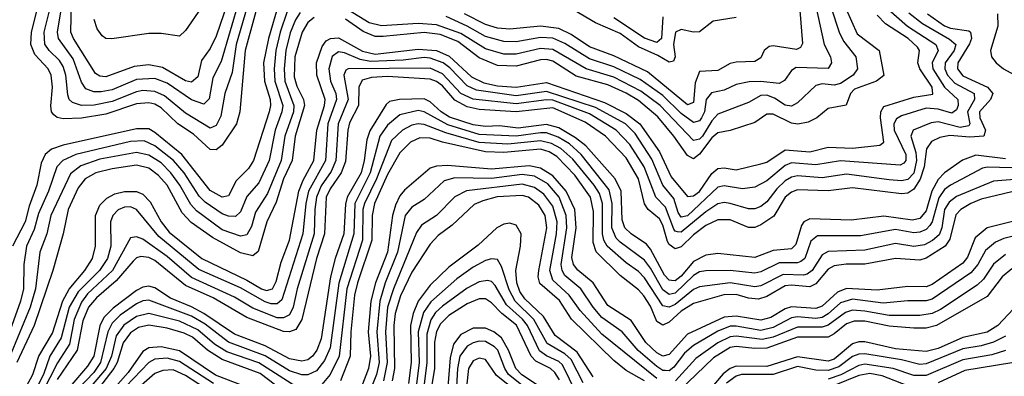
# Model space of a CAD drawing. Header units: inches. Extents: x 501365 to 657855, y 482276 to 547543.
# Tile 572 of 656: x 593788 to 597006, y 511044 to 512211. Entities that reach past the tile are written whole.
import ezdxf

# ---------------------------------------------------------------- set-up
doc = ezdxf.new("R2010")
doc.units = ezdxf.units.IN
doc.header["$MEASUREMENT"] = 0
doc.layers.add('A5591', color=7, linetype='Continuous')

msp = doc.modelspace()

# ---------------------------------------------------------------- linework, layer by layer
at = {"layer": 'A5591', "color": 5}
for points, elevation in [([(596329.2, 512350), (596346.5, 512133.5), (596339.6, 512120.4), (596326.3, 512113.7), (596250, 512125.9), (596236.9, 512123.1), (596220.9, 512110), (596210, 512086.2), (596190, 512074.6), (596130, 512072.6), (596110, 512067.9), (596070, 512045.4), (596010, 512041.7), (595995.5, 512004.5), (595990, 511940.2), (595970, 511932.6), (595840.1, 512040.1), (595730, 512093), (595650, 512122.2), (595590, 512163.2), (595550, 512182), (595490, 512190.2), (595390, 512180.7), (595350, 512183.7), (595310, 512195.8), (595242.1, 512230)], 3020), ([(594581.3, 512318.7), (594524.6, 512110), (594507.7, 511910), (594496.9, 511870), (594450, 511800.3), (594430, 511785.7), (594410, 511786.2), (594356.2, 511836.2), (594305.2, 511870), (594250, 511922.5), (594230, 511934.4), (594210, 511939.6), (594170, 511935.8), (594070, 511902.3), (593990, 511889.2), (593930, 511886.7), (593911, 511891), (593900, 511900), (593892.3, 511910), (593889.7, 511929.7), (593895.2, 511990), (593891.2, 512030), (593881.6, 512050), (593837.3, 512097.3), (593824.1, 512130), (593826.3, 512170), (593851.3, 512270)], 2980), ([(594479.1, 512300.9), (594430, 512157.3), (594410, 512117.4), (594382.4, 512077.6), (594370, 512024.5), (594350, 512006.8), (594330, 512010.8), (594254.9, 512054.9), (594210, 512063.4), (594161.8, 512058.2), (594070, 512024.5), (594050, 512025.9), (594035.6, 512035.6), (593963.5, 512150), (593955.7, 512170), (593957.7, 512270)], 2920), ([(594539.3, 512280.7), (594495.5, 512130), (594482.1, 512037.9), (594458.1, 511970), (594445, 511895), (594430, 511865), (594410, 511856.5), (594330, 511905.8), (594261.7, 511961.7), (594230, 511976.5), (594190, 511979.3), (594170, 511975.1), (594090, 511944), (594031.8, 511931.8), (593990, 511930.5), (593960.2, 511940.2), (593949.7, 511949.7), (593945.1, 511965.1), (593938.8, 512030), (593930, 512058.1), (593917.8, 512077.8), (593884.8, 512110), (593870.6, 512130.6), (593867.9, 512170), (593884.6, 512235.4)], 2960), ([(594505.3, 512274.7), (594446.1, 512073.9), (594419, 512021), (594407.6, 511952.4), (594390, 511934.6), (594350, 511948.6), (594270, 512003.1), (594230, 512018.5), (594170, 512015.5), (594090, 511982.2), (594054.6, 511974.6), (594030, 511974.6), (594004.6, 511984.6), (593990, 512007), (593963.1, 512083.1), (593914.7, 512150), (593911.5, 512170), (593922.9, 512237.1)], 2940), ([(594662, 512238), (594639, 512170), (594624.8, 512110), (594619.3, 512050), (594622.1, 512010), (594647.7, 511930), (594645, 511910), (594622.7, 511850), (594602.9, 511750), (594570, 511677.7), (594530, 511633.1), (594510, 511582.9), (594492.8, 511567.2), (594470, 511568.2), (594450, 511576.3), (594393.7, 511613.7), (594374.2, 511634.2), (594325.4, 511710), (594290.4, 511750.4), (594230, 511798.7), (594194.5, 511814.5), (594150, 511812.6), (593971.5, 511770), (593929.2, 511750.8), (593909.9, 511730.1), (593882.7, 511650), (593850, 511576.9), (593835.3, 511524.7), (593810.5, 511470), (593801.6, 511410), (593800.1, 511330), (593790.8, 511290), (593741.1, 511150)], 3040), ([(594705, 512235), (594689.1, 512210.9), (594672.1, 512167.9), (594657.3, 512110), (594652, 512050), (594654.5, 512010), (594684.4, 511930), (594682.4, 511910), (594654.2, 511830), (594642.6, 511750), (594597.9, 511642.1), (594558.9, 511581.1), (594545.2, 511534.8), (594530, 511506.8), (594510, 511502.8), (594450, 511523.9), (594365.8, 511585.8), (594346.8, 511606.8), (594311.2, 511670), (594281.9, 511710), (594250, 511742.5), (594210, 511768.1), (594170, 511776.1), (594050, 511754.5), (593987.5, 511732.5), (593953.7, 511706.3), (593890, 511570), (593876.3, 511510), (593853.6, 511450), (593839.5, 511330), (593822, 511270), (593759.9, 511120.1)], 3060), ([(594635.2, 512264.8), (594600.8, 512150), (594585, 512070), (594588.6, 512010), (594606.1, 511950), (594607.8, 511930), (594603.4, 511910), (594552.4, 511750), (594535.6, 511724.4), (594496, 511684), (594470, 511635.2), (594450, 511630.9), (594410, 511652.7), (594318, 511770), (594230, 511842.2), (594210, 511853.6), (594170, 511854.4), (593930, 511801), (593892.1, 511787.9), (593870.9, 511770), (593858, 511742), (593844.4, 511670), (593818.8, 511601.2), (593806.4, 511550), (593765, 511470)], 3020), ([(596626, 512246), (596688.9, 512190), (596782.5, 512130), (596789.4, 512110), (596770.3, 512070), (596772.7, 512050), (596810, 511990.8), (596854, 511950), (596855.1, 511930), (596850, 511916.1), (596834.5, 511905.5), (596790, 511918.5), (596750, 511921.6), (596670, 511896.6), (596653.3, 511886.7), (596644.9, 511870), (596645.4, 511850), (596684.1, 511770), (596683.5, 511750), (596677.8, 511742.2), (596665, 511735), (596470, 511748.9), (596390, 511736.3), (596310, 511742.5), (596290, 511734.1), (596230, 511683.9), (596190, 511663.4), (596150, 511658.2), (596090, 511667.9), (596070, 511663.6), (595970, 511569.6), (595950, 511564.5), (595940, 511580), (595925.6, 511625.6), (595889.6, 511669.6), (595854.4, 511754.4), (595799.1, 511839.1), (595767.4, 511870), (595670, 511924.1), (595510, 511976.5), (595410, 511962), (595280.7, 511980.7), (595250, 511994.4), (595193.6, 512053.6), (595171.8, 512070), (595130, 512085.4), (595110, 512087.5), (595041.6, 512078.4), (594934.3, 512074.3), (594900.8, 512080.8), (594850, 512103), (594830, 512105.5), (594809.1, 512090.9), (594798, 512050), (594804.1, 512010), (594821.7, 511970), (594823.4, 511950), (594795.3, 511870), (594787.1, 511750), (594731.5, 511650), (594722.7, 511610), (594713.6, 511510), (594645.1, 511294.9), (594630, 511281.4), (594610, 511281.3), (594590, 511288.2), (594510, 511334), (594373.3, 511393.3), (594242.2, 511502.2), (594170, 511590.3), (594150, 511598.5), (594130, 511597.7), (594110, 511589.5), (594092.4, 511570), (594085, 511550), (594086.4, 511470), (594075.4, 511430), (594049.3, 511390), (593979, 511321), (593949.9, 511270.1), (593923.5, 511170), (593886.1, 511110), (593865.4, 511050), (593835.2, 510990)], 3140), ([(594380.8, 512250), (594330, 512175.6), (594310, 512157.4), (594250, 512166.1), (594210, 512166.3), (594088.8, 512148.8), (594070, 512149.9), (594057.9, 512157.9), (594040.8, 512180.8), (594031.4, 512211.4)], 2880), ([(596487.7, 512247.7), (596524.8, 512164.8), (596596.8, 512110), (596611.7, 512028.3), (596588.1, 512010), (596516.3, 511983.7), (596503, 511970), (596488.6, 511931.4), (596430, 511920.4), (596392.8, 511890), (596364.5, 511875.5), (596331.2, 511868.8), (596310, 511872.3), (596250, 511902.4), (596230, 511901.7), (596190, 511874.7), (596110, 511849), (596070, 511841.5), (596050, 511824.8), (596010, 511771.3), (595990, 511755.6), (595970, 511766.6), (595925.8, 511830), (595873.5, 511893.5), (595810, 511947), (595770, 511971.3), (595710, 511997.6), (595606.3, 512026.3), (595530, 512075.3), (595510, 512081.2), (595490, 512080.3), (595410, 512058.9), (595350, 512061.4), (595290, 512086.5), (595219.7, 512139.7), (595162.4, 512162.4), (595110, 512169.6), (594975.7, 512155.7), (594950, 512156.7), (594910, 512172.7), (594852.7, 512212.7)], 3080), ([(596439.6, 512250), (596465.6, 512170), (596480.6, 512140.6), (596520.5, 512090), (596526.1, 512050), (596512.2, 512030), (596470, 512002.6), (596450, 511997.3), (596410, 512001), (596390, 511996.3), (596330, 511939.1), (596310, 511927.7), (596290, 511931.3), (596254.5, 511954.5), (596230, 511963.8), (596210, 511962.9), (596170, 511940.3), (596070, 511902.2), (596050, 511880.1), (596019.3, 511830), (596010, 511820.7), (595990, 511815.4), (595880.8, 511930), (595817.7, 511977.7), (595730, 512023), (595639.5, 512050), (595530, 512113.5), (595490, 512117), (595410, 512098.1), (595370, 512098.2), (595310, 512116.1), (595230, 512166.3), (595150, 512194.8), (595090, 512198.8), (594970, 512191.4), (594930, 512200.8), (594862.7, 512242.7)], 3060), ([(596391.1, 512250), (596417.2, 512130), (596437.3, 512090), (596441.5, 512070), (596430, 512052), (596325.8, 512054.2), (596310, 512044.8), (596287.9, 512012.1), (596270, 512002.7), (596210, 512009.1), (596172.3, 512007.7), (596130, 511998.7), (596090, 511981), (596048.4, 511971.6), (596031.6, 511950), (596025.7, 511910), (596016.3, 511890), (596010, 511879.9), (595990, 511874.6), (595950, 511903.9), (595890, 511963.2), (595815.7, 512015.7), (595730, 512056.4), (595650, 512083.2), (595570, 512133.2), (595530.4, 512150.4), (595490, 512152.7), (595410, 512138.6), (595370, 512139.6), (595310, 512156.7), (595250, 512190.5), (595181.5, 512221.5)], 3040), ([(596130, 512218.2), (596053.8, 512206.2), (596010, 512171.6), (595990, 512170.3), (595950, 512179.2), (595930.8, 512170), (595925.1, 512130), (595930, 512089.6), (595924.7, 512075.3), (595910, 512071.8), (595873.8, 512093.8), (595810, 512122.2), (595750, 512166), (595670, 512201), (595600.8, 512240.8)], 2980), ([(594750, 512218), (594730, 512201.9), (594710.9, 512170), (594687.2, 512090), (594684.7, 512024.7), (594693.9, 511993.9), (594715.6, 511950), (594718.9, 511930), (594688.5, 511830), (594678.4, 511750), (594650.7, 511690), (594626.3, 511613.7), (594595.3, 511550), (594567.4, 511452.6), (594550, 511438.1), (594510, 511448.2), (594418.1, 511498.1), (594348.1, 511548.1), (594318.9, 511578.9), (594269.5, 511670), (594241.8, 511701.8), (594210, 511725.5), (594170, 511734.9), (594090, 511723.6), (594037.3, 511710), (594002.4, 511690), (593978.6, 511661.4), (593946.5, 511590), (593930.6, 511510), (593896.7, 511390), (593835.2, 511210), (593778.8, 511090)], 3080), ([(593809.3, 511010), (593831, 511050), (593850.4, 511110), (593894.7, 511185.3), (593928.5, 511291.5), (593950.2, 511329.8), (594000.6, 511390), (594026.2, 511430), (594036.3, 511470), (594035.8, 511570), (594050, 511604.2), (594072.3, 511627.7), (594098.6, 511641.4), (594130, 511649.3), (594170, 511648.7), (594190, 511639.9), (594214.7, 511614.7), (594250.4, 511550), (594276.4, 511516.4), (594383.7, 511430), (594530, 511358.9), (594578.4, 511330), (594595, 511325), (594613.7, 511330), (594625.9, 511354.1), (594642, 511418), (594669.9, 511490.1), (594700, 511650), (594714.1, 511685.9), (594749.5, 511750), (594759.3, 511850), (594784.6, 511930), (594786.5, 511950), (594758.6, 512030), (594758.5, 512070), (594776.8, 512123.2), (594790, 512141.5), (594803.4, 512150), (594830, 512152.1), (594907.8, 512107.8), (594950, 512098.2), (595090, 512114.9), (595150, 512110.3), (595191.8, 512091.8), (595264.2, 512024.2), (595304.9, 512004.9), (595350, 511995.1), (595410, 511990.6), (595510, 512005.7), (595699.6, 511939.7), (595770, 511904.2), (595814.6, 511870), (595878.8, 511778.8), (595917.1, 511697.1), (595970, 511632.8), (595990, 511634.4), (596010, 511649.5), (596050, 511707.7), (596070, 511724.5), (596090, 511726.4), (596130, 511720.4), (596210, 511739.8), (596230, 511745.5), (596290, 511784.8), (596370, 511778.3), (596430, 511794.6), (596510, 511791.3), (596599.5, 511800.5), (596611.9, 511810), (596600.8, 511890), (596602.5, 511910), (596612.6, 511927.4), (596710, 511957.4), (596772.4, 511967.6), (596770.3, 511990), (596729.8, 512050), (596723.6, 512070), (596728.5, 512110), (596721.7, 512121.7), (596691.7, 512150), (596617.8, 512197.8), (596590, 512226.1)], 3120), ([(596693.4, 512233.4), (596738.3, 512198.3), (596827.2, 512147.2), (596847.7, 512130), (596842.2, 512110), (596812.9, 512070), (596811.8, 512050), (596820.6, 512030), (596843.6, 512003.6), (596907.4, 511970), (596908, 511950), (596885.8, 511910), (596893.6, 511870), (596890, 511864), (596861.8, 511858.2), (596790, 511876.9), (596766.6, 511873.4), (596708.1, 511850), (596700.1, 511830), (596716.5, 511776.5), (596719.2, 511750), (596710.5, 511709.5), (596690, 511688), (596670, 511683.8), (596630, 511687.3), (596490, 511705.8), (596410, 511693.4), (596330, 511700.3), (596310, 511695.4), (596290, 511683.4), (596262.6, 511657.4), (596230, 511615.2), (596210, 511600.3), (596190, 511592), (596170, 511592.6), (596110, 511610.2), (596090, 511612.6), (596070, 511608.9), (596030, 511582.6), (595950, 511516.4), (595937.3, 511517.3), (595930, 511518.8), (595926, 511526), (595898.1, 511598.1), (595866.8, 511630), (595829.2, 511729.2), (595782.5, 511802.5), (595737.6, 511850), (595650, 511903.2), (595530, 511948.2), (595510, 511949.4), (595410, 511935.8), (595270, 511951.1), (595230, 511970.2), (595170, 512034.4), (595130, 512052.1), (594861.2, 512050), (594854, 512046), (594847.8, 512030), (594861.3, 511950), (594828.7, 511870), (594821.6, 511750), (594806, 511714), (594772.8, 511667.2), (594757.6, 511630), (594752.1, 511590), (594750.2, 511510), (594694.3, 511330), (594681.3, 511270), (594670, 511245.3), (594650, 511235.4), (594630, 511236), (594550, 511267.3), (594490, 511302.8), (594350, 511367.1), (594270, 511436.5), (594190, 511492.5), (594170, 511500.5), (594150, 511497.2), (594090.9, 511390), (594010, 511314.2), (593990, 511287.4), (593965.9, 511230), (593950.7, 511150), (593911.4, 511088.6), (593861, 510990)], 3160), ([(596754.6, 512230), (596810, 512191.2), (596830, 512183.5), (596890, 512175), (596895.5, 512170), (596898.2, 512150), (596891.7, 512131.7), (596853.6, 512070), (596852.4, 512050), (596870, 512027.1), (596950.7, 511990.7), (596967.9, 511970), (596960.8, 511950), (596924.9, 511910), (596925.5, 511890), (596944.2, 511850), (596938.5, 511830), (596893.5, 511826.5), (596828.1, 511831.9), (596794.8, 511825.2), (596767.5, 511812.5), (596751.7, 511788.3), (596743.4, 511730), (596730.8, 511689.2), (596710, 511657.1), (596690, 511644), (596670, 511641.5), (596510, 511660.8), (596430, 511651.3), (596330, 511654), (596310, 511646.4), (596290, 511630), (596252.1, 511567.9), (596210, 511539.4), (596190, 511531.3), (596170, 511531.4), (596110, 511556.4), (596070, 511556.7), (596030, 511537.8), (595990, 511507.6), (595950, 511468.4), (595930, 511461.5), (595910, 511475.9), (595905.1, 511485.1), (595890, 511539.1), (595879.3, 511559.3), (595842.4, 511590), (595830, 511609), (595810.2, 511690.2), (595770, 511758.7), (595702.8, 511830), (595636.2, 511876.2), (595530, 511922.3), (595410, 511910.1), (595290, 511917.8), (595250, 511925.5), (595210, 511947.4), (595170, 511994.4), (595150, 512009.4), (595130, 512017.1), (594990, 512025.6), (594938, 512022), (594907.2, 512012.8), (594896.1, 511990), (594894.8, 511930), (594866.2, 511873.8), (594860.2, 511850), (594853.2, 511746.8), (594839.1, 511710), (594802.2, 511657.8), (594789.9, 511630), (594784.3, 511510), (594757.8, 511430), (594710.3, 511229.7), (594690, 511197.1), (594670, 511189.7), (594650, 511190.6), (594530, 511236.8), (594420.6, 511300.6), (594330, 511341.9), (594230, 511423.4), (594210, 511433), (594183.9, 511436.1), (594170, 511431.9), (594158.7, 511421.3), (594103.2, 511356.8), (594038.9, 511301.1), (594012.9, 511270), (593993.9, 511226.1), (593976.3, 511130), (593910, 511033.5)], 3180), ([(595890, 512220.5), (595885.8, 512150), (595870, 512136.8), (595830, 512151), (595730, 512217.5)], 2960), ([(596983.6, 512230), (596984.2, 512190), (596961, 512110), (596963.8, 512090), (596978.9, 512070), (597003.4, 512050), (597072.6, 512012.6)], 3220), ([(597010, 511755.9), (596912.3, 511767.7), (596868.7, 511751.3), (596810, 511709.9), (596790, 511688.7), (596769.2, 511650), (596750, 511585.8), (596730, 511560.9), (596705.3, 511554.7), (596612.2, 511567.8), (596505.2, 511554.8), (596370, 511559.8), (596350.3, 511549.7), (596342.5, 511537.5), (596324.1, 511475.9), (596310, 511461), (596250, 511456.2), (596190, 511432.5), (596070, 511446.1), (596030, 511441.2), (595990, 511420.4), (595950, 511371.6), (595930, 511357.1), (595917.7, 511357.7), (595910, 511358.4), (595895.4, 511375.4), (595850, 511460.8), (595836.9, 511476.9), (595786.7, 511510), (595765.1, 511530), (595756.5, 511556.5), (595754, 511650), (595733.7, 511690), (595638.2, 511798.2), (595604.8, 511824.8), (595550, 511856.9), (595510, 511867.9), (595416.6, 511856.6), (595356.2, 511863.9), (595310, 511861.6), (595270, 511866.7), (595192.6, 511892.6), (595165.2, 511910), (595130, 511942.6), (595110, 511952.2), (595029.6, 511950.4), (594997, 511943), (594986.2, 511933.8), (594932.3, 511847.7), (594922.4, 511817.6), (594914, 511750), (594903.7, 511710), (594858.1, 511630), (594852.7, 511607.3), (594847.8, 511510), (594819.2, 511430), (594804.2, 511370), (594772.9, 511167.1), (594759.5, 511130), (594745.2, 511110), (594730, 511098.3), (594710, 511093.6), (594670, 511101.6), (594590, 511143.8), (594490, 511182.2), (594390.3, 511250.3), (594350, 511272.1), (594280.5, 511300.5), (594230, 511333.4), (594210, 511338.8), (594190, 511335.6), (594170, 511325.2), (594093, 511267), (594063.3, 511236.7), (594050.3, 511209.7), (594030.3, 511109.7), (594010, 511077.1), (593951.5, 511010)], 3220), ([(597070, 511725.6), (596951.2, 511728.8), (596934.2, 511725.8), (596830, 511670), (596810, 511655.5), (596791.7, 511628.3), (596770.3, 511549.7), (596762.6, 511537.4), (596750, 511525), (596730, 511515.5), (596710, 511513.4), (596650, 511524.5), (596536.1, 511503.9), (596395.7, 511504.3), (596373.9, 511486.1), (596354, 511430), (596340.5, 511419.5), (596330, 511415.5), (596270, 511415.4), (596210, 511386.4), (596190, 511381.9), (596110, 511390), (596030, 511389.7), (596010, 511385.7), (595990, 511373.8), (595930, 511316.5), (595910, 511311.6), (595890, 511327.4), (595850, 511398.4), (595830, 511424.7), (595750, 511482.8), (595736.8, 511496.8), (595723.6, 511530), (595724.5, 511610), (595714.9, 511654.9), (595623.3, 511770), (595584.8, 511804.8), (595547.3, 511827.3), (595510, 511840.5), (595490, 511841.5), (595410, 511830.2), (595290, 511835.9), (595187.5, 511867.5), (595110, 511910), (595090, 511914.3), (595030, 511900.1), (594990, 511866.3), (594964.6, 511830), (594933.2, 511710), (594883.6, 511610), (594880.3, 511510), (594830.7, 511349.3), (594802.5, 511137.5), (594784.2, 511095.8), (594758, 511062), (594730, 511048.7), (594710, 511048.8), (594670, 511061.7), (594590, 511110.8), (594470, 511156.3), (594394.5, 511214.5), (594350, 511241.2), (594210, 511293.3), (594190, 511290.8), (594170, 511281.1), (594116.1, 511243.9), (594090, 511218.1), (594076.5, 511190), (594052.2, 511090), (594030, 511057.2), (593978.3, 511001.7)], 3240), ([(597150, 511696.5), (596970, 511683.3), (596850, 511632.8), (596825.4, 511614.6), (596810.7, 511590), (596801.5, 511530), (596792.6, 511507.4), (596771.6, 511488.4), (596745.4, 511474.6), (596710, 511469.1), (596650, 511478.5), (596550, 511457.2), (596430, 511452.4), (596410, 511442), (596378, 511390), (596361.6, 511378.4), (596350, 511374.9), (596283.1, 511376.9), (596210, 511340.2), (596190, 511336.6), (596110, 511350), (596010, 511337.3), (595990, 511328.6), (595930, 511279), (595910, 511270.4), (595890, 511274.7), (595830, 511366.8), (595810, 511387.6), (595770, 511415.7), (595707.8, 511470), (595696.8, 511490), (595692.5, 511510), (595692.2, 511610), (595682.5, 511642.5), (595665.4, 511670), (595595.2, 511755.2), (595556.2, 511790), (595526.4, 511806.4), (595490, 511815.2), (595383.6, 511803.6), (595290, 511809), (595181, 511841), (595110, 511868.1), (595090, 511870.4), (595070, 511865.6), (595039.2, 511850), (595003.6, 511816.4), (594954.4, 511690), (594914.7, 511610), (594909.9, 511589.9), (594908.6, 511490), (594856.8, 511330), (594832, 511110), (594802.8, 511050), (594770, 511010.5)], 3260), ([(597030, 511648.3), (596930, 511624), (596896.6, 511610), (596863.7, 511590), (596846.9, 511573.1), (596827.5, 511492.5), (596812.5, 511470), (596750, 511430.4), (596730, 511424.4), (596650, 511430.2), (596550, 511411.3), (596489, 511411), (596450, 511405.7), (596430, 511394.8), (596390, 511346.9), (596370, 511337.6), (596310, 511342.8), (596290, 511340), (596230, 511305.8), (596203, 511297), (596170, 511299.6), (596130, 511311.6), (596089.1, 511310.9), (595990, 511282.6), (595950, 511257.3), (595910, 511221.9), (595890, 511211.5), (595870, 511223.6), (595850, 511273.3), (595827.8, 511307.8), (595810, 511327.3), (595750, 511373.7), (595672.1, 511452.1), (595662.3, 511482.3), (595663.6, 511583.6), (595652.9, 511630), (595602.1, 511702.1), (595543.3, 511763.3), (595518.5, 511778.5), (595490, 511787.6), (595370, 511776.6), (595310, 511779), (595170.3, 511810.3), (595130, 511823.8), (595095.5, 511824.5), (595065.2, 511810), (595030, 511775.9), (594990, 511704.5), (594947.9, 511610), (594939.9, 511570), (594939.3, 511490), (594891.7, 511350), (594882.3, 511310), (594869.7, 511190), (594867.9, 511110), (594836.1, 511030)], 3280), ([(597150, 511580.6), (596950, 511530.2), (596910, 511497.3), (596886, 511434), (596870, 511414.2), (596770, 511344.7), (596750, 511337), (596690, 511338.6), (596590, 511325.7), (596490, 511331.7), (596460.3, 511319.7), (596410, 511273.5), (596390, 511266.2), (596310, 511271.5), (596290, 511264.8), (596243.1, 511236.9), (596210, 511227.6), (596130, 511241.5), (596090, 511237.5), (595970, 511182.2), (595910, 511115.8), (595890, 511110.5), (595870, 511121.4), (595834.5, 511154.5), (595786.4, 511226.4), (595710, 511275.8), (595662.7, 511350), (595611.7, 511391.7), (595597.8, 511410), (595592.6, 511432.6), (595606.1, 511530), (595601.9, 511590), (595573.5, 511650), (595530, 511699.8), (595490, 511725.7), (595452.9, 511732.9), (595330, 511721.7), (595185.7, 511734.3), (595150, 511732.4), (595130, 511725.7), (595046.1, 511653.9), (595030, 511635.1), (595015.7, 511604.3), (595006.1, 511570), (594990.2, 511450), (594951, 511350), (594936, 511290), (594926.6, 511190), (594934, 511110), (594927.5, 511070), (594905.6, 511010)], 3320), ([(597150, 511532.7), (597004.6, 511495.4), (596976.5, 511483.5), (596943.9, 511456.1), (596919.5, 511410), (596896.6, 511383.4), (596770, 511296.3), (596750, 511291.1), (596690, 511291.2), (596610, 511283.5), (596510, 511296.4), (596470, 511284.2), (596430, 511248.2), (596410, 511237.1), (596390, 511233.7), (596330, 511238.9), (596310, 511235.2), (596250, 511204.1), (596210, 511194.6), (596130, 511208.8), (596110, 511207.9), (596070, 511192), (595990, 511145), (595960.2, 511119.8), (595925.4, 511074.6), (595910, 511062.6), (595897.2, 511062.8), (595890, 511063), (595870, 511076.9), (595809.2, 511129.2), (595757, 511190), (595690, 511236.7), (595661.8, 511270), (595622.2, 511330), (595570, 511373.8), (595560.7, 511390), (595557.1, 511410), (595576.4, 511530), (595574.3, 511570), (595551, 511630), (595513.6, 511673.6), (595470, 511698.7), (595430, 511704.6), (595330, 511691.5), (595210, 511693.6), (595175.6, 511684.4), (595110, 511623), (595070, 511597.9), (595047.6, 511570), (595022.6, 511450), (594982.8, 511350), (594964.9, 511290), (594955.1, 511190), (594962.3, 511090), (594954, 511050), (594929.7, 510990)], 3340), ([(595870, 511037.1), (595690, 511182.5), (595619.4, 511259.4), (595583.9, 511310), (595530, 511359.4), (595520.8, 511390), (595542.3, 511510), (595544, 511550), (595530, 511601.3), (595500.4, 511640.4), (595470, 511661.8), (595430, 511672.5), (595248.7, 511651.3), (595210, 511631.6), (595150.1, 511570), (595101.5, 511538.5), (595085.3, 511514.7), (595009.1, 511330.9), (594990.3, 511270), (594983.2, 511190), (594988.4, 511090), (594976.6, 511030)], 3360), ([(595830, 511029.8), (595770, 511063.6), (595730, 511095.5), (595591.4, 511231.4), (595551.8, 511291.8), (595487.9, 511347.9), (595482.4, 511370), (595484.2, 511390), (595510.8, 511530), (595505.4, 511570), (595484.4, 511604.4), (595451.1, 511630), (595430, 511635.8), (595348.7, 511631.3), (595301.1, 511618.9), (595273.7, 511606.3), (595201.1, 511538.9), (595155.5, 511504.5), (595130, 511477.2), (595070, 511385), (595032.4, 511307.6), (595015.3, 511250), (595011.1, 511210), (595013.2, 511070), (595004.8, 511030)], 3380), ([(595662.6, 511042.6), (595610, 511123.1), (595537.5, 511177.5), (595500.3, 511240.3), (595438.3, 511298.3), (595422.3, 511322.3), (595412.8, 511350), (595409.2, 511390), (595424.9, 511470), (595426.5, 511510), (595410, 511538.3), (595390, 511545.2), (595370, 511541.9), (595347.8, 511530), (595286.5, 511473.5), (595190, 511401.8), (595130, 511342.2), (595089.9, 511290), (595073.6, 511250), (595064.9, 511210), (595067.8, 511090), (595059.2, 511020.8)], 3420), ([(595630, 511022.7), (595590, 511099.6), (595570, 511118), (595511.7, 511151.7), (595468.2, 511230), (595407.2, 511290), (595387.5, 511327.5), (595363.1, 511403.1), (595350, 511426.5), (595330, 511429.1), (595310, 511422.9), (595270, 511401.9), (595216.6, 511363.4), (595131.5, 511288.5), (595107.4, 511252.6), (595090.7, 511190), (595093.2, 511090), (595083.5, 511010)], 3440), ([(597010, 511443), (596970, 511411.4), (596937.5, 511362.5), (596917.5, 511342.5), (596797.3, 511262.7), (596770, 511249.5), (596730, 511243.1), (596630, 511243.5), (596550, 511257.8), (596510, 511260.3), (596486.8, 511253.2), (596430, 511211.1), (596410, 511205), (596330, 511205.1), (596250, 511172.1), (596214.8, 511165.2), (596130, 511175.9), (596110, 511173.6), (596070, 511154.2), (595997.5, 511102.5), (595930.7, 511029.3)], 3360), ([(597030, 511396.5), (596998.6, 511370), (596950, 511305.4), (596783.8, 511210), (596750, 511201.7), (596710, 511201.7), (596630, 511208.8), (596550, 511224.2), (596515.5, 511224.5), (596490, 511215.5), (596450, 511182.9), (596430, 511172.6), (596330, 511172.6), (596230, 511136.3), (596190, 511135.7), (596130, 511142.2), (596110, 511138.6), (596055.6, 511104.4), (595942.8, 510997.2)], 3380), ([(595608.1, 510988.1), (595561.4, 511081.4), (595550, 511092.5), (595510, 511111.1), (595487.3, 511127.3), (595447.1, 511210), (595431.2, 511231.2), (595378.7, 511278.7), (595341.5, 511341.5), (595330, 511354.1), (595317.3, 511357.3), (595290, 511353.4), (595250, 511332.4), (595170, 511274.3), (595147, 511253), (595131.2, 511228.8), (595118.3, 511181.7), (595118.8, 511090), (595109, 511010)], 3460), ([(595552.5, 511032.5), (595537.1, 511057.1), (595522.2, 511070), (595474.3, 511094.3), (595459.4, 511110), (595411.1, 511211.1), (595363.7, 511250), (595330, 511285), (595310, 511297.9), (595290, 511298.1), (595250, 511281.4), (595190, 511243.1), (595163.5, 511216.5), (595150, 511191.1), (595144, 511156), (595143.4, 511070), (595133.9, 511010)], 3480), ([(594690, 511010.4), (594570, 511088), (594464.5, 511124.5), (594424.8, 511150), (594370, 511196.8), (594310, 511224.5), (594210, 511249.6), (594170, 511239.6), (594128.4, 511211.6), (594103.5, 511176.5), (594087.6, 511110), (594070.2, 511070), (594003.3, 510990)], 3260), ([(597035.3, 511264.7), (596984.8, 511210), (596950, 511189.1), (596870, 511170.8), (596790, 511135.5), (596750, 511125.1), (596650, 511134.6), (596550, 511156.8), (596530, 511157.3), (596510, 511150.4), (596450, 511100.6), (596430, 511094.3), (596330, 511107.8), (596230, 511076.3), (596130, 511077.1), (596110, 511069.3), (596087.4, 511052.6), (596030, 510986.4)], 3420), ([(594670, 510980.9), (594573.4, 511053.4), (594450, 511098.8), (594402.1, 511130), (594352.4, 511172.4), (594325.8, 511185.8), (594270, 511202.2), (594210, 511211.4), (594176.4, 511203.6), (594150, 511186.8), (594126.4, 511153.6), (594106.6, 511090), (594095.9, 511070), (594023.5, 510976.5)], 3280), ([(595490, 511008.9), (595429.3, 511049.3), (595409.8, 511070), (595386, 511130), (595362.8, 511170), (595337.8, 511190), (595310, 511202), (595270, 511201.5), (595230, 511181.5), (595205.2, 511150), (595195, 511105), (595187.4, 511010)], 3520), ([(597010, 511175.5), (596970, 511155.8), (596930, 511143.8), (596870, 511134.1), (596750, 511085.1), (596730, 511082.9), (596670, 511098.2), (596550, 511118), (596530, 511117), (596510, 511108.6), (596464.5, 511075.5), (596430, 511063.7), (596390, 511064.5), (596330, 511076), (596250, 511050.3), (596147.1, 511050), (596130, 511044.9), (596097.9, 511022.1)], 3440), ([(594550, 511000.6), (594427.6, 511047.6), (594310, 511127.4), (594250, 511141.2), (594210, 511137.4), (594190, 511125.4), (594142.8, 511057.2), (594084.1, 510990)], 3320), ([(595466.4, 510986.4), (595385.9, 511050), (595373.3, 511070), (595350.2, 511130), (595340.2, 511140.2), (595310, 511158.1), (595290, 511159.1), (595270, 511154.3), (595250, 511142.6), (595226.8, 511110), (595218.4, 511070), (595216, 511010)], 3540), ([(597010, 511129), (596965.1, 511114.9), (596870, 511097.9), (596750, 511046.5), (596710, 511047.2), (596642.7, 511070), (596550, 511083.6), (596530, 511080), (596471, 511049), (596430, 511034.6)], 3460), ([(594421, 511021), (594310, 511092.9), (594270, 511103.6), (594230, 511100.2), (594210, 511089.9), (594110, 510984.4)], 3340), ([(595435.5, 510975.5), (595346.7, 511046.7), (595310, 511099.7), (595290, 511104), (595270, 511094.7), (595255, 511070), (595247.9, 511010)], 3560), ([(597030, 511088.5), (596876.8, 511063.2), (596790, 511022.4)], 3480), ([(594410, 510994.8), (594330, 511047.4), (594290, 511065.2), (594256.3, 511063.7), (594230, 511053.2), (594150, 510983.4)], 3360), ([(596690, 511013.3), (596606.1, 511046.1), (596566.7, 511053.3), (596530, 511046.5), (596450, 511013.9)], 3480)]:
    msp.add_lwpolyline(points, dxfattribs=dict(at, elevation=elevation))

doc.saveas('drawing.dxf')
